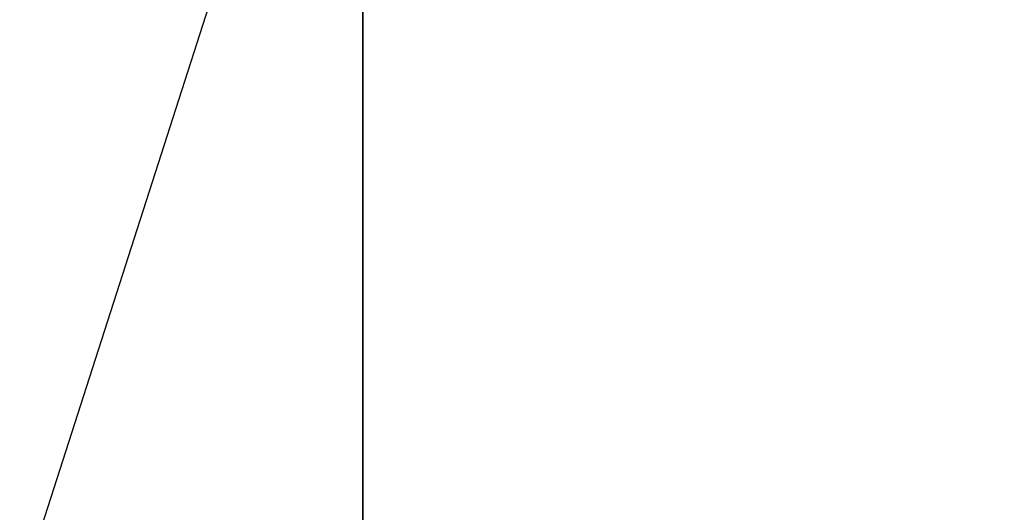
# Model space of a CAD drawing. Extents: x 0 to 80, y 0 to 80.
# Tile 446 of 656: x 9.27912 to 9.28689, y 35.41451 to 35.4184. Entities that reach past the tile are written whole.
import ezdxf

# ---------------------------------------------------------------- set-up
doc = ezdxf.new("R2010")
doc.units = 0
doc.header["$LTSCALE"] = 25.4
doc.layers.get('0').update_dxf_attribs({"color": 13, "linetype": 'CONTINUOUS'})

# ---------------------------------------------------------------- blocks, each defined once
blk = doc.blocks.new('ORBIT-I-KINKIET-20-7806-78')
at = {"color": 7}
for q in [(25.6391087, 35.64608, 302.8093262), (25.6784382, 35.64608, 302.7523499)]:
    blk.add_line((25.6784382, 35.7683601, 302.7523499), q, dxfattribs=at)
mesh = blk.add_polyface(dxfattribs=at)
corners = [(25.9350891, 35.7683601, 344.9284973), (25.2029629, 35.64608, 344.5432434), (25.9350891, 35.64608, 344.9284973)]
mesh.append_faces([[corners[k] for k in face] for face in [(0, 1, 2)]], dxfattribs={"color": 7})
mesh = blk.add_polyface(dxfattribs=at)
corners = [(25.9350891, 35.7683601, 344.9284973), (25.2029629, 35.7683601, 344.5432434), (25.2029629, 35.64608, 344.5432434)]
mesh.append_faces([[corners[k] for k in face] for face in [(0, 1, 2)]], dxfattribs={"color": 7})
mesh = blk.add_polyface(dxfattribs=at)
corners = [(26.4027424, 35.64608, 302.3838806), (25.6784382, 35.7683601, 302.7523499), (26.4027424, 35.7683601, 302.3838806)]
mesh.append_faces([[corners[k] for k in face] for face in [(0, 1, 2)]], dxfattribs={"color": 7})
mesh = blk.add_polyface(dxfattribs=at)
corners = [(26.4027424, 35.64608, 302.3838806), (25.6784382, 35.64608, 302.7523499), (25.6784382, 35.7683601, 302.7523499)]
mesh.append_faces([[corners[k] for k in face] for face in [(0, 1, 2)]], dxfattribs={"color": 7})

msp = doc.modelspace()

# ---------------------------------------------------------------- block references
at = {"color": 0}
msp.add_blockref('ORBIT-I-KINKIET-20-7806-78', (-16.3966141, -0.3460782, -57.5), dxfattribs=at)

doc.saveas('drawing.dxf')
